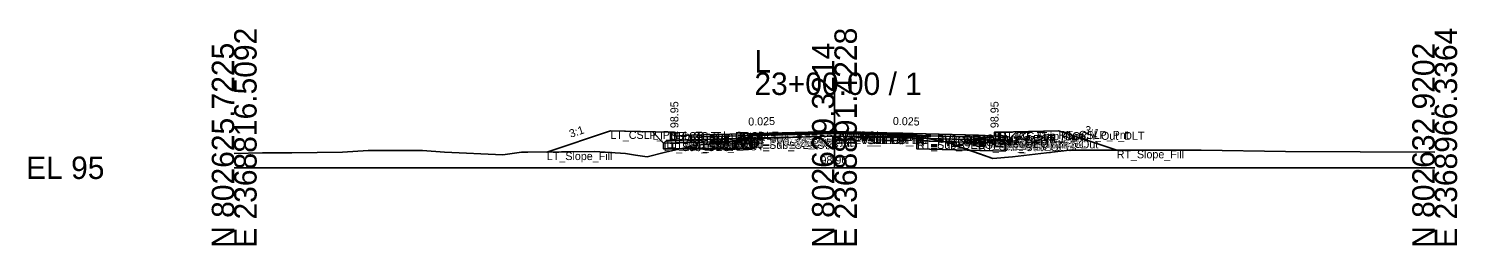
# Model space of a CAD drawing. Extents: x -26 to 8153, y -10 to 9520.
# Drawn here: x 974.3 to 1152.8, y 4990.3 to 5017.4 of the extents above; entities that cross this region are included whole.
import ezdxf

# ---------------------------------------------------------------- set-up
doc = ezdxf.new("R2010")
doc.units = 0
for name, color, linetype in [('Exist CMT Pavement', 7, 'Continuous'), ('Exist Cross Section Cell', 7, 'Continuous'), ('Exist XS Center Line Elevation Label', 7, 'Continuous'), ('Exist XS Ground Line', 7, 'Continuous'), ('Prop CMT Conc Surface', 7, 'Continuous'), ('Prop CMT Concrete Structures', 7, 'Continuous'), ('Prop CMT Pvmt Course 1', 7, 'Continuous'), ('Prop CMT Pvmt Course 1 CG', 7, 'Continuous'), ('Prop CMT Pvmt Course 1 Wedge', 7, 'Continuous'), ('Prop CMT Pvmt Course 2', 7, 'Continuous'), ('Prop CMT Pvmt Course 2 Wedge', 7, 'Continuous'), ('Prop CMT Pvmt Course 3', 7, 'Continuous'), ('Prop CMT Pvmt Course 3 Wedge', 7, 'Continuous'), ('Prop CMT Pvmt Surface', 7, 'Continuous'), ('Prop CMT Pvmt Wedge Surface 1', 7, 'Continuous'), ('Prop CMT Pvmt Wedge Surface 2', 7, 'Continuous'), ('Prop CMT Pvmt Wedge Surface 3', 7, 'Continuous'), ('Prop CMT Shallow Undercut', 7, 'Continuous'), ('Prop CMT Shallow Undercut Boundary', 7, 'Continuous'), ('Prop CMT Slope Grass', 7, 'Continuous'), ('Prop CMT Subgrade Earthwork', 7, 'Continuous'), ('Prop XS Earthwork Shape', 7, 'Continuous'), ('Prop XS Hydro Elevations', 7, 'Continuous'), ('Prop XS SE Text', 7, 'Continuous'), ('Prop XS Side Slope Text', 7, 'Continuous'), ('Prop XS Subgrade Earthwork', 7, 'Continuous'), ('Scratch_Level_2', 7, 'Continuous'), ('Scratch_Level_6', 7, 'Continuous')]:
    doc.layers.add(name, color=color, linetype=linetype)

msp = doc.modelspace()

# ---------------------------------------------------------------- linework, layer by layer
at = {"layer": 'Exist CMT Pavement'}
for p, q in [((1064.54, 5003.61), (1074.61, 5003.96)), ((1074.61, 5003.96), (1075, 5003.96)), ((1075, 5003.96), (1085.31, 5003.9))]:
    msp.add_line(p, q, dxfattribs=at)
at = {"layer": 'Exist Cross Section Cell'}
for p, q in [((1075, 5000), (1075, 5011.89)), ((1000, 5000), (1075, 5000)), ((1075, 5000), (1150, 5000))]:
    msp.add_line(p, q, dxfattribs=at)
at = {"layer": 'Exist XS Ground Line'}
for p, q in [((1053.9, 5001.94), (1057.59, 5002.78)), ((1057.59, 5002.78), (1064.54, 5003.61)), ((1064.54, 5003.61), (1074.61, 5003.96)), ((1074.61, 5003.96), (1075, 5003.96)), ((1075, 5003.96), (1085.31, 5003.9)), ((1085.31, 5003.9), (1089.26, 5003.17)), ((1089.26, 5003.17), (1090.64, 5002.62)), ((1090.64, 5002.62), (1094.78, 5001.17)), ((1000, 5001.79), (1003.52, 5001.88)), ((1003.52, 5001.88), (1007.18, 5001.88)), ((1007.18, 5001.88), (1013.53, 5001.93)), ((1013.53, 5001.93), (1016.73, 5002.16)), ((1016.73, 5002.16), (1023.54, 5002.15)), ((1023.54, 5002.15), (1026.29, 5001.96)), ((1026.29, 5001.96), (1033.56, 5001.62)), ((1033.56, 5001.62), (1035.88, 5001.93)), ((1035.88, 5001.93), (1036.67, 5001.93)), ((1036.67, 5001.93), (1045.06, 5002.03)), ((1045.06, 5002.03), (1048.88, 5001.78)), ((1048.88, 5001.78), (1050.14, 5001.58)), ((1050.14, 5001.58), (1051.59, 5001.38)), ((1051.59, 5001.38), (1053.9, 5001.94)), ((1094.78, 5001.17), (1097.26, 5001.37)), ((1097.26, 5001.37), (1102.21, 5001.96)), ((1102.21, 5001.96), (1104.35, 5002.18)), ((1104.35, 5002.18), (1120.8, 5002.18)), ((1120.8, 5002.18), (1131.34, 5002.05)), ((1131.34, 5002.05), (1150, 5001.96))]:
    msp.add_line(p, q, dxfattribs=at)
at = {"layer": 'Prop CMT Conc Surface'}
for points in [[(1055, 5003.95), (1055, 5004.45), (1054.5, 5004.45)], [(1095, 5003.95), (1095, 5004.45), (1095.5, 5004.45)], [(1057, 5004.08), (1055, 5003.95)], [(1093, 5004.08), (1095, 5003.95)]]:
    msp.add_lwpolyline(points, dxfattribs=at)
at = {"layer": 'Prop CMT Concrete Structures'}
for points in [[(1057, 5004.08), (1055, 5003.95), (1055, 5004.45), (1054.5, 5004.45)], [(1054.5, 5004.45), (1054.5, 5003.43), (1057, 5003.5)], [(1093, 5004.08), (1095, 5003.95), (1095, 5004.45), (1095.5, 5004.45)], [(1095.5, 5004.45), (1095.5, 5003.43), (1093, 5003.5)], [(1057, 5003.5), (1057, 5004.08)], [(1093, 5003.5), (1093, 5004.08)]]:
    msp.add_lwpolyline(points, dxfattribs=at)
at = {"layer": 'Prop CMT Pvmt Course 1'}
for points in [[(1075, 5004.53), (1057, 5004.08)], [(1064.54, 5004.14), (1075, 5004.4)], [(1075, 5004.28), (1075, 5004.53)], [(1075, 5004.53), (1093, 5004.08)], [(1075, 5004.28), (1075, 5004.53)], [(1075, 5004.4), (1075, 5004.28), (1075, 5004.28)], [(1085.31, 5004.15), (1075, 5004.4)], [(1075, 5004.4), (1075, 5004.28), (1075, 5004.28)], [(1057, 5004.08), (1057, 5003.83)], [(1057, 5003.83), (1064.54, 5004.02)], [(1064.54, 5004.02), (1064.54, 5004.14)], [(1085.31, 5004.02), (1085.31, 5004.15)], [(1093, 5003.83), (1085.31, 5004.02)], [(1093, 5004.08), (1093, 5003.83)]]:
    msp.add_lwpolyline(points, dxfattribs=at)
at = {"layer": 'Prop CMT Pvmt Course 1 CG'}
for points in [[(1057, 5003.5), (1054, 5003.42), (1053.66, 5003.08)], [(1053.66, 5003.08), (1057, 5003.17)], [(1057, 5003.17), (1057, 5003.5)], [(1093, 5003.5), (1096, 5003.42), (1096.34, 5003.08)], [(1093, 5003.17), (1093, 5003.5)], [(1096.34, 5003.08), (1093, 5003.17)]]:
    msp.add_lwpolyline(points, dxfattribs=at)
at = {"layer": 'Prop CMT Pvmt Course 1 Wedge'}
for points in [[(1075, 5004.4), (1064.54, 5004.14)], [(1075, 5004.4), (1085.31, 5004.15)]]:
    msp.add_lwpolyline(points, dxfattribs=at)
at = {"layer": 'Prop CMT Pvmt Course 2'}
for points in [[(1064.54, 5004.02), (1057, 5003.83)], [(1057, 5003.83), (1057, 5003.5)], [(1057, 5003.5), (1064.54, 5003.69)], [(1064.54, 5003.69), (1064.54, 5004.02)], [(1085.31, 5003.69), (1085.31, 5004.02)], [(1085.31, 5004.02), (1093, 5003.83)], [(1093, 5003.5), (1085.31, 5003.69)], [(1093, 5003.83), (1093, 5003.5)]]:
    msp.add_lwpolyline(points, dxfattribs=at)
at = {"layer": 'Prop CMT Pvmt Course 2 Wedge'}
for points in [[(1075, 5004.28), (1064.54, 5004.02)], [(1075, 5004.28), (1085.31, 5004.02)]]:
    msp.add_lwpolyline(points, dxfattribs=at)
at = {"layer": 'Prop CMT Pvmt Course 3'}
for points in [[(1064.54, 5003.69), (1057, 5003.5)], [(1057, 5003.5), (1057, 5003.17)], [(1057, 5003.17), (1064.54, 5003.36)], [(1064.54, 5003.36), (1064.54, 5003.69)], [(1085.31, 5003.69), (1093, 5003.5)], [(1085.31, 5003.36), (1085.31, 5003.69)], [(1093, 5003.17), (1085.31, 5003.36)], [(1093, 5003.5), (1093, 5003.17)]]:
    msp.add_lwpolyline(points, dxfattribs=at)
at = {"layer": 'Prop CMT Pvmt Course 3 Wedge'}
for points in [[(1075, 5003.95), (1064.54, 5003.69)], [(1075, 5003.95), (1085.31, 5003.69)]]:
    msp.add_lwpolyline(points, dxfattribs=at)
at = {"layer": 'Prop CMT Pvmt Surface'}
for points in [[(1075, 5004.53), (1057, 5004.08)], [(1075, 5004.53), (1093, 5004.08)]]:
    msp.add_lwpolyline(points, dxfattribs=at)
at = {"layer": 'Prop CMT Pvmt Wedge Surface 1'}
for points in [[(1075, 5004.4), (1064.54, 5004.14)], [(1075, 5004.4), (1085.31, 5004.15)], [(1057, 5003.83), (1057, 5004.08)], [(1064.54, 5004.02), (1057, 5003.83)], [(1064.54, 5004.14), (1064.54, 5004.02)], [(1085.31, 5004.15), (1085.31, 5004.02)], [(1085.31, 5004.02), (1093, 5003.83)], [(1093, 5003.83), (1093, 5004.08)]]:
    msp.add_lwpolyline(points, dxfattribs=at)
at = {"layer": 'Prop CMT Pvmt Wedge Surface 2'}
for points in [[(1075, 5004.28), (1057, 5003.83)], [(1075, 5004.28), (1093, 5003.83)], [(1057, 5003.83), (1057, 5004.08)], [(1093, 5003.83), (1093, 5004.08)]]:
    msp.add_lwpolyline(points, dxfattribs=at)
at = {"layer": 'Prop CMT Pvmt Wedge Surface 3'}
for points in [[(1057, 5003.5), (1057, 5004.08)], [(1075, 5003.95), (1057, 5003.5)], [(1075, 5003.95), (1093, 5003.5)], [(1093, 5003.5), (1093, 5004.08)]]:
    msp.add_lwpolyline(points, dxfattribs=at)
at = {"layer": 'Prop CMT Shallow Undercut'}
for points in [[(1057.59, 5002.78), (1061.86, 5003.29), (1064.54, 5003.36), (1064.54, 5002.36), (1055.73, 5002.36)], [(1088.68, 5003.27), (1089.26, 5003.17), (1090.64, 5002.62), (1091.86, 5002.2), (1085.31, 5002.36), (1085.31, 5003.36)]]:
    msp.add_lwpolyline(points, close=True, dxfattribs=at)
at = {"layer": 'Prop CMT Shallow Undercut Boundary'}
for p, q in [((1053.66, 5003.08), (1064.54, 5003.36)), ((1053.66, 5002.36), (1053.66, 5003.08)), ((1064.54, 5003.36), (1064.54, 5002.36)), ((1085.31, 5003.36), (1085.31, 5002.36)), ((1085.31, 5003.36), (1096.34, 5003.08)), ((1096.34, 5002.08), (1096.34, 5003.08)), ((1064.54, 5002.36), (1053.66, 5002.36)), ((1085.31, 5002.36), (1096.34, 5002.08))]:
    msp.add_line(p, q, dxfattribs=at)
at = {"layer": 'Prop CMT Slope Grass'}
for points in [[(1054.5, 5004.45), (1047, 5004.6), (1039.07, 5001.96)], [(1095.5, 5004.45), (1103, 5004.6), (1110.27, 5002.18)]]:
    msp.add_lwpolyline(points, dxfattribs=at)
at = {"layer": 'Prop CMT Subgrade Earthwork'}
for points in [[(1057, 5003.17), (1053.66, 5003.08), (1052.25, 5004.49)], [(1093, 5003.17), (1096.34, 5003.08), (1097.75, 5004.49)], [(1064.54, 5003.36), (1057, 5003.17)], [(1064.54, 5003.36), (1064.56, 5003.61)], [(1085.31, 5003.36), (1085.3, 5003.9)], [(1085.31, 5003.36), (1093, 5003.17)]]:
    msp.add_lwpolyline(points, dxfattribs=at)
at = {"layer": 'Prop XS Earthwork Shape'}
for points in [[(1050.14, 5001.58), (1051.59, 5001.38), (1053.9, 5001.94), (1055.73, 5002.36), (1053.66, 5002.36), (1053.66, 5003.08), (1052.25, 5004.49), (1047, 5004.6), (1039.07, 5001.96), (1045.06, 5002.03), (1048.88, 5001.78)], [(1103, 5004.6), (1110.27, 5002.18), (1104.35, 5002.18), (1102.21, 5001.96), (1097.26, 5001.37), (1094.78, 5001.17), (1091.86, 5002.2), (1096.34, 5002.08), (1096.34, 5003.08), (1097.75, 5004.49)], [(1055.73, 5002.36), (1053.66, 5002.36), (1053.66, 5003.08), (1057, 5003.17), (1061.86, 5003.29), (1057.59, 5002.78)], [(1064.54, 5002.36), (1055.73, 5002.36), (1057.59, 5002.78), (1061.86, 5003.29), (1064.54, 5003.36)], [(1064.54, 5003.61), (1064.56, 5003.61), (1064.54, 5003.36), (1061.86, 5003.29)], [(1085.3, 5003.9), (1085.31, 5003.9), (1088.68, 5003.27), (1085.31, 5003.36)], [(1090.64, 5002.62), (1091.86, 5002.2), (1085.31, 5002.36), (1085.31, 5003.36), (1088.68, 5003.27), (1089.26, 5003.17)], [(1093, 5003.17), (1096.34, 5003.08), (1096.34, 5002.08), (1091.86, 5002.2), (1090.64, 5002.62), (1089.26, 5003.17), (1088.68, 5003.27)]]:
    msp.add_lwpolyline(points, close=True, dxfattribs=at)
at = {"layer": 'Prop XS Subgrade Earthwork'}
for p, q in [((1053.66, 5003.08), (1064.54, 5003.36)), ((1085.31, 5003.36), (1096.34, 5003.08))]:
    msp.add_line(p, q, dxfattribs=at)
at = {"layer": 'Scratch_Level_6'}
for points in [[(1057.59, 5002.78), (1061.86, 5003.29), (1064.54, 5003.36), (1064.54, 5002.36), (1055.73, 5002.36)], [(1088.68, 5003.27), (1089.26, 5003.17), (1090.64, 5002.62), (1091.86, 5002.2), (1085.31, 5002.36), (1085.31, 5003.36)]]:
    msp.add_lwpolyline(points, close=True, dxfattribs=at)

# ---------------------------------------------------------------- texts
at = {"layer": 'Exist Cross Section Cell'}
for s, p in [('E 2368816.5092', (1002.8, 4990)), ('E 2368891.4228', (1077.8, 4990)), ('E 2368966.3364', (1152.8, 4990)), ('N 802625.7225', (1000, 4990)), ('N 802629.3214', (1075, 4990)), ('N 802632.9202', (1150, 4990))]:
    msp.add_text(s, height=2.8, rotation=90, dxfattribs=at).set_placement(p)
for s, p in [('L', (1065, 5011.89)), ('23+00.00 / 1', (1065, 5009.09)), ('EL 95', (974, 4998.6))]:
    msp.add_text(s, height=2.8, dxfattribs=at).set_placement(p)
at = {"layer": 'Exist XS Center Line Elevation Label'}
msp.add_text('98.96', height=1, dxfattribs=at).set_placement((1073.26, 5000.46))
at = {"layer": 'Prop XS Hydro Elevations'}
for p in [(1055.5, 5004.95), (1095.5, 5004.95)]:
    msp.add_text('98.95', height=1, rotation=90, dxfattribs=at).set_placement(p)
at = {"layer": 'Prop XS SE Text'}
for rotation, p in [(1.4321, (1064.24, 5005.26)), (358.5679, (1082.29, 5005.35))]:
    msp.add_text('0.025', height=1, rotation=rotation, dxfattribs=at).set_placement(p)
at = {"layer": 'Prop XS Side Slope Text'}
for rotation, p in [(18.4349, (1042.05, 5003.74)), (341.5651, (1106.12, 5004.35))]:
    msp.add_text('3:1', height=1, rotation=rotation, dxfattribs=at).set_placement(p)
at = {"layer": 'Scratch_Level_2'}
for s, p in [('LT_CSLP_Pnt', (1047, 5003.6)), ('LT_Sub_Trench_Out_DLT', (1052.25, 5003.49)), ('LT_CG_Top_BOC', (1054.5, 5003.45)), ('LT_CG_Top_Face', (1055, 5003.45)), ('PV1_PGL', (1075, 5003.53)), ('RT_PV1_IEEOP', (1075, 5003.4)), ('LT_PV1_IEEOP', (1075, 5003.4)), ('RT_PV2_IEEOP', (1075, 5003.28)), ('LT_PV2_IEEOP', (1075, 5003.28)), ('PV2_PGL', (1075, 5003.28)), ('RT_CG_Top_Face', (1095, 5003.45)), ('RT_CG_Top_BOC', (1095.5, 5003.45)), ('RT_Sub_Trench_Out_DLT', (1097.75, 5003.49)), ('RT_CSLP_Pnt', (1103, 5003.6)), ('LT_Sub_OEOP', (1053.66, 5002.08)), ('LT_CG1_Shelf_Out', (1054, 5002.42)), ('LT_CG_Bot_BOC', (1054.5, 5002.43)), ('LT_CG_Top_Gut', (1055, 5002.95)), ('LT_PV1_OEOT', (1057, 5003.08)), ('LT_PV2_OEOT', (1057, 5002.83)), ('LT_PV3_OEOT', (1057, 5002.5)), ('LT_CG_Bot_IE', (1057, 5002.5)), ('LT_Sub_OEOT', (1057, 5002.17)), ('LT_PV1_OEEOP', (1064.54, 5003.14)), ('LT_PV2_OEEOP', (1064.54, 5003.02)), ('LT_PV3_OEEOP', (1064.54, 5002.69)), ('LT_PV_OEEOP_EG', (1064.54, 5002.61)), ('LT_Sub_OEEOP', (1064.54, 5002.36)), ('LT_PV_Sub_Tie_Out', (1064.56, 5002.61)), ('RT_PV_IEEOP_EG', (1075, 5002.96)), ('LT_PV_IEEOP_EG', (1075, 5002.96)), ('RT_PV3_IEEOP', (1075, 5002.95)), ('LT_PV3_IEEOP', (1075, 5002.95)), ('RT_PV_Sub_Tie_Out', (1085.3, 5002.9)), ('RT_PV1_OEEOP', (1085.31, 5003.15)), ('RT_PV2_OEEOP', (1085.31, 5003.02)), ('RT_PV_OEEOP_EG', (1085.31, 5002.9)), ('RT_PV3_OEEOP', (1085.31, 5002.69)), ('RT_Sub_OEEOP', (1085.31, 5002.36)), ('RT_PV1_OEOT', (1093, 5003.08)), ('RT_PV2_OEOT', (1093, 5002.83)), ('RT_PV3_OEOT', (1093, 5002.5)), ('RT_CG_Bot_IE', (1093, 5002.5)), ('RT_Sub_OEOT', (1093, 5002.17)), ('RT_CG_Top_Gut', (1095, 5002.95)), ('RT_CG_Bot_BOC', (1095.5, 5002.43)), ('RT_CG1_Shelf_Out', (1096, 5002.42)), ('RT_Sub_OEOP', (1096.34, 5002.08)), ('LT_Slope_Fill', (1039.07, 5000.96)), ('RT_Slope_Fill', (1110.27, 5001.18))]:
    msp.add_text(s, height=1, dxfattribs=at).set_placement(p)

doc.saveas('drawing.dxf')
